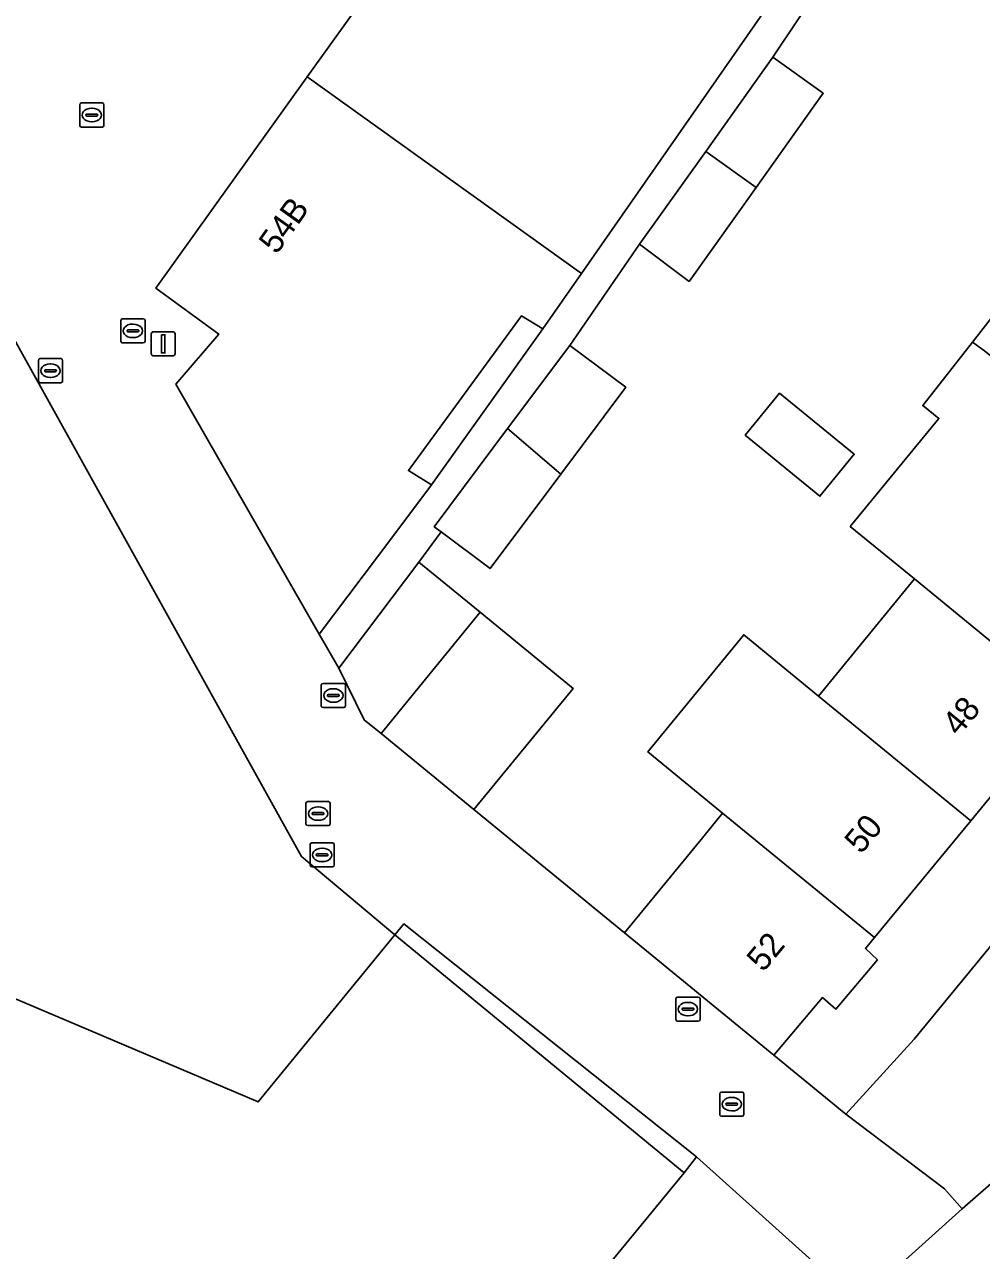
# Model space of a CAD drawing. Extents: x 161771 to 163125, y 382475 to 383179.
# Drawn here: x 162363.7 to 162403.3, y 382595.2 to 382646 of the extents above; entities that cross this region are included whole.
import ezdxf

# ---------------------------------------------------------------- set-up
doc = ezdxf.new("R2010")
doc.units = 0
for name, color, linetype in [('IMGEO_Erf', 7, 'Continuous'), ('IMGEO_Kolk', 7, 'Continuous'), ('IMGEO_Lichtmast', 7, 'Continuous'), ('IMGEO_Muur', 7, 'Continuous'), ('IMGEO_Pand', 7, 'Continuous'), ('IMGEO_Pand_nummerreeks', 7, 'Continuous'), ('IMGEO_Rijbaan_lokaal_open', 7, 'Continuous'), ('IMGEO_Rioolput', 7, 'Continuous'), ('IMGEO_Voetpad_open', 7, 'Continuous')]:
    doc.layers.add(name, color=color, linetype=linetype)

msp = doc.modelspace()

# ---------------------------------------------------------------- linework, layer by layer
at = {"layer": 'IMGEO_Erf'}
for points in [[(162400.026, 382652.594), (162394.693, 382644.6), (162396.781, 382643.109), (162394.002, 382639.214), (162391.223, 382635.318), (162389.168, 382636.856), (162386.283, 382632.669), (162388.6, 382630.935), (162385.903, 382627.33), (162382.981, 382623.423), (162380.952, 382624.94), (162380.021, 382623.695), (162382.566, 382621.611), (162386.413, 382618.462), (162382.303, 382613.442), (162388.547, 382608.33), (162391.715, 382612.199), (162392.611, 382613.294), (162389.517, 382615.828), (162393.487, 382620.679), (162396.582, 382618.144), (162400.552, 382622.994), (162397.899, 382625.166), (162401.566, 382629.645), (162400.9, 382630.171), (162402.963, 382632.807), (162404.822, 382635.183)], [(162406.871, 382617.818), (162402.886, 382612.981), (162398.9, 382608.143), (162398.524, 382607.687), (162399.022, 382607.215), (162397.302, 382605.178), (162396.744, 382605.652), (162394.737, 382603.262), (162397.717, 382600.824), (162400.55, 382603.937), (162412.885, 382618.959)]]:
    msp.add_lwpolyline(points, dxfattribs=at)
for points in [[(162356.474, 382645.131), (162355.836, 382644.864), (162351.387, 382642.583), (162322.08, 382627.559), (162320.518, 382630.266), (162318.547, 382629.128), (162316.196, 382633.711), (162310.889, 382630.932), (162315.613, 382628.905), (162324.013, 382625.299), (162322.929, 382622.738), (162373.376, 382601.335), (162375.863, 382604.377), (162379.028, 382608.247), (162375.169, 382611.496)], [(162385.162, 382633.349), (162384.286, 382633.894), (162379.594, 382627.484), (162380.551, 382626.89)], [(162398.059, 382628.159), (162396.638, 382626.422), (162393.548, 382628.952), (162394.969, 382630.688)]]:
    msp.add_lwpolyline(points, close=True, dxfattribs=at)
at = {"layer": 'IMGEO_Kolk'}
for p, q in [((162365.982, 382641.782), (162365.982, 382642.634)), ((162366.057, 382642.708), (162366.909, 382642.708)), ((162366.47, 382642.488), (162366.495, 382642.488)), ((162366.983, 382642.634), (162366.983, 382641.782)), ((162366.241, 382642.202), (162366.241, 382642.214)), ((162366.679, 382642.165), (162366.281, 382642.165)), ((162366.284, 382642.251), (162366.682, 382642.251)), ((162366.493, 382641.928), (162366.468, 382641.928)), ((162366.725, 382642.214), (162366.725, 382642.202)), ((162366.909, 382641.708), (162366.057, 382641.708)), ((162367.685, 382632.844), (162367.685, 382633.696)), ((162367.76, 382633.77), (162368.612, 382633.77)), ((162368.686, 382633.696), (162368.686, 382632.844)), ((162367.944, 382633.264), (162367.944, 382633.276)), ((162368.382, 382633.227), (162367.984, 382633.227)), ((162367.987, 382633.313), (162368.385, 382633.313)), ((162368.173, 382633.55), (162368.198, 382633.55)), ((162368.428, 382633.276), (162368.428, 382633.264)), ((162368.612, 382632.77), (162367.76, 382632.77)), ((162368.196, 382632.99), (162368.171, 382632.99)), ((162364.271, 382631.192), (162364.271, 382632.044)), ((162364.346, 382632.118), (162365.198, 382632.118)), ((162364.573, 382631.661), (162364.971, 382631.661)), ((162364.759, 382631.898), (162364.784, 382631.898)), ((162365.272, 382632.044), (162365.272, 382631.192)), ((162364.53, 382631.612), (162364.53, 382631.624)), ((162364.968, 382631.575), (162364.57, 382631.575)), ((162364.782, 382631.338), (162364.757, 382631.338)), ((162365.014, 382631.624), (162365.014, 382631.612)), ((162365.198, 382631.118), (162364.346, 382631.118)), ((162375.987, 382617.74), (162375.987, 382618.592)), ((162376.062, 382618.666), (162376.914, 382618.666)), ((162376.988, 382618.592), (162376.988, 382617.74)), ((162376.246, 382618.16), (162376.246, 382618.172)), ((162376.684, 382618.123), (162376.286, 382618.123)), ((162376.289, 382618.209), (162376.687, 382618.209)), ((162376.475, 382618.446), (162376.5, 382618.446)), ((162376.73, 382618.172), (162376.73, 382618.16)), ((162376.914, 382617.666), (162376.062, 382617.666)), ((162376.498, 382617.886), (162376.473, 382617.886)), ((162375.521, 382611.137), (162375.521, 382611.989)), ((162375.596, 382612.063), (162376.448, 382612.063)), ((162376.522, 382611.989), (162376.522, 382611.137)), ((162375.78, 382611.557), (162375.78, 382611.569)), ((162376.218, 382611.52), (162375.82, 382611.52)), ((162375.823, 382611.606), (162376.221, 382611.606)), ((162376.009, 382611.843), (162376.034, 382611.843)), ((162376.264, 382611.569), (162376.264, 382611.557)), ((162376.448, 382611.063), (162375.596, 382611.063)), ((162376.032, 382611.283), (162376.007, 382611.283)), ((162390.672, 382604.749), (162390.672, 382605.601)), ((162390.747, 382605.675), (162391.599, 382605.675)), ((162391.16, 382605.455), (162391.185, 382605.455)), ((162391.673, 382605.601), (162391.673, 382604.749)), ((162390.931, 382605.169), (162390.931, 382605.181)), ((162391.369, 382605.132), (162390.971, 382605.132)), ((162390.974, 382605.218), (162391.372, 382605.218)), ((162391.183, 382604.895), (162391.158, 382604.895)), ((162391.415, 382605.181), (162391.415, 382605.169)), ((162391.599, 382604.675), (162390.747, 382604.675))]:
    msp.add_line(p, q, dxfattribs=at)
for points in [[(162365.982, 382641.782), (162365.982, 382642.634)], [(162366.057, 382642.708), (162366.909, 382642.708)], [(162366.983, 382642.634), (162366.983, 382641.782)], [(162366.909, 382641.708), (162366.057, 382641.708)], [(162367.685, 382632.844), (162367.685, 382633.696)], [(162367.76, 382633.77), (162368.612, 382633.77)], [(162368.686, 382633.696), (162368.686, 382632.844)], [(162368.612, 382632.77), (162367.76, 382632.77)], [(162364.271, 382631.192), (162364.271, 382632.044)], [(162364.346, 382632.118), (162365.198, 382632.118)], [(162365.272, 382632.044), (162365.272, 382631.192)], [(162365.198, 382631.118), (162364.346, 382631.118)], [(162375.987, 382617.74), (162375.987, 382618.592)], [(162376.062, 382618.666), (162376.914, 382618.666)], [(162376.988, 382618.592), (162376.988, 382617.74)], [(162376.914, 382617.666), (162376.062, 382617.666)], [(162375.521, 382611.137), (162375.521, 382611.989)], [(162375.596, 382612.063), (162376.448, 382612.063)], [(162376.522, 382611.989), (162376.522, 382611.137)], [(162376.448, 382611.063), (162375.596, 382611.063)], [(162390.672, 382604.749), (162390.672, 382605.601)], [(162390.747, 382605.675), (162391.599, 382605.675)], [(162391.673, 382605.601), (162391.673, 382604.749)], [(162391.599, 382604.675), (162390.747, 382604.675)]]:
    msp.add_lwpolyline(points, dxfattribs=at)
for centre, radius, start, end in [((162366.059, 382642.632), 0.0765, 91.552, 178.448), ((162366.059, 382642.632), 0.0765, 91.552, 178.448), ((162366.907, 382642.632), 0.0765, 1.552, 88.448), ((162366.907, 382642.632), 0.0765, 1.552, 88.448), ((162366.281, 382642.211), 0.0403, 85.8775, 175.7526), ((162366.278, 382642.201), 0.0366, 178.938, 274.7102), ((162366.682, 382642.208), 0.043, 264.8664, 352.4533), ((162366.686, 382642.213), 0.0386, 1.7309, 96.639), ((162366.059, 382641.784), 0.0765, 181.552, 268.448), ((162366.059, 382641.784), 0.0765, 181.552, 268.448), ((162366.907, 382641.784), 0.0765, 271.552, 358.448), ((162366.907, 382641.784), 0.0765, 271.552, 358.448), ((162367.762, 382633.694), 0.0765, 91.552, 178.448), ((162367.762, 382633.694), 0.0765, 91.552, 178.448), ((162368.61, 382633.694), 0.0765, 1.552, 88.448), ((162368.61, 382633.694), 0.0765, 1.552, 88.448), ((162367.984, 382633.273), 0.0403, 85.8775, 175.7526), ((162367.981, 382633.263), 0.0366, 178.938, 274.7102), ((162368.385, 382633.27), 0.043, 264.8664, 352.4533), ((162368.389, 382633.275), 0.0386, 1.7309, 96.639), ((162367.762, 382632.846), 0.0765, 181.552, 268.448), ((162367.762, 382632.846), 0.0765, 181.552, 268.448), ((162368.61, 382632.846), 0.0765, 271.552, 358.448), ((162368.61, 382632.846), 0.0765, 271.552, 358.448), ((162364.348, 382632.042), 0.0765, 91.552, 178.448), ((162364.348, 382632.042), 0.0765, 91.552, 178.448), ((162364.57, 382631.621), 0.0403, 85.8775, 175.7526), ((162364.975, 382631.623), 0.0386, 1.7309, 96.639), ((162365.196, 382632.042), 0.0765, 1.552, 88.448), ((162365.196, 382632.042), 0.0765, 1.552, 88.448), ((162364.348, 382631.194), 0.0765, 181.552, 268.448), ((162364.348, 382631.194), 0.0765, 181.552, 268.448), ((162364.567, 382631.611), 0.0366, 178.938, 274.7102), ((162364.971, 382631.618), 0.043, 264.8664, 352.4533), ((162365.196, 382631.194), 0.0765, 271.552, 358.448), ((162365.196, 382631.194), 0.0765, 271.552, 358.448), ((162376.064, 382618.59), 0.0765, 91.552, 178.448), ((162376.064, 382618.59), 0.0765, 91.552, 178.448), ((162376.912, 382618.59), 0.0765, 1.552, 88.448), ((162376.912, 382618.59), 0.0765, 1.552, 88.448), ((162376.286, 382618.169), 0.0403, 85.8775, 175.7526), ((162376.283, 382618.159), 0.0366, 178.938, 274.7102), ((162376.687, 382618.166), 0.043, 264.8664, 352.4533), ((162376.691, 382618.171), 0.0386, 1.7309, 96.639), ((162376.064, 382617.742), 0.0765, 181.552, 268.448), ((162376.064, 382617.742), 0.0765, 181.552, 268.448), ((162376.912, 382617.742), 0.0765, 271.552, 358.448), ((162376.912, 382617.742), 0.0765, 271.552, 358.448), ((162375.598, 382611.987), 0.0765, 91.552, 178.448), ((162375.598, 382611.987), 0.0765, 91.552, 178.448), ((162376.446, 382611.987), 0.0765, 1.552, 88.448), ((162376.446, 382611.987), 0.0765, 1.552, 88.448), ((162375.82, 382611.566), 0.0403, 85.8775, 175.7526), ((162375.817, 382611.556), 0.0366, 178.938, 274.7102), ((162376.221, 382611.563), 0.043, 264.8664, 352.4533), ((162376.225, 382611.568), 0.0386, 1.7309, 96.639), ((162375.598, 382611.139), 0.0765, 181.552, 268.448), ((162375.598, 382611.139), 0.0765, 181.552, 268.448), ((162376.446, 382611.139), 0.0765, 271.552, 358.448), ((162376.446, 382611.139), 0.0765, 271.552, 358.448), ((162390.749, 382605.599), 0.0765, 91.552, 178.448), ((162390.749, 382605.599), 0.0765, 91.552, 178.448), ((162391.597, 382605.599), 0.0765, 1.552, 88.448), ((162391.597, 382605.599), 0.0765, 1.552, 88.448), ((162390.749, 382604.751), 0.0765, 181.552, 268.448), ((162390.749, 382604.751), 0.0765, 181.552, 268.448), ((162390.971, 382605.178), 0.0403, 85.8775, 175.7526), ((162390.968, 382605.168), 0.0366, 178.938, 274.7102), ((162391.372, 382605.175), 0.043, 264.8664, 352.4533), ((162391.376, 382605.18), 0.0386, 1.7309, 96.639), ((162391.597, 382604.751), 0.0765, 271.552, 358.448), ((162391.597, 382604.751), 0.0765, 271.552, 358.448)]:
    msp.add_arc(centre, radius, start, end, dxfattribs=at)
for centre, major_axis, ratio, start_param, end_param in [((162366.469, 382642.208), (-0.387, 0.002), 0.722429, 4.712389, 7.853982), ((162366.494, 382642.208), (-0.39, 0.002), 0.717154, 1.570796, 4.712389), ((162368.172, 382633.27), (-0.387, 0.002), 0.722429, 4.712389, 7.853982), ((162368.197, 382633.27), (-0.39, 0.002), 0.717154, 1.570796, 4.712389), ((162364.758, 382631.618), (-0.387, 0.002), 0.722429, 4.712389, 7.853982), ((162364.783, 382631.618), (-0.39, 0.002), 0.717154, 1.570796, 4.712389), ((162376.474, 382618.166), (-0.387, 0.002), 0.722429, 4.712389, 7.853982), ((162376.499, 382618.166), (-0.39, 0.002), 0.717154, 1.570796, 4.712389), ((162376.008, 382611.563), (-0.387, 0.002), 0.722429, 4.712389, 7.853982), ((162376.033, 382611.563), (-0.39, 0.002), 0.717154, 1.570796, 4.712389), ((162391.159, 382605.175), (-0.387, 0.002), 0.722429, 4.712389, 7.853982), ((162391.184, 382605.175), (-0.39, 0.002), 0.717154, 1.570796, 4.712389)]:
    msp.add_ellipse(centre, major_axis=major_axis, ratio=ratio, start_param=start_param, end_param=end_param, dxfattribs=at)
at = {"layer": 'IMGEO_Lichtmast'}
for p, q in [((162369.042, 382633.231), (162369.832, 382633.231)), ((162369.832, 382633.231), (162369.042, 382633.231)), ((162368.942, 382632.331), (162368.942, 382633.131)), ((162368.942, 382633.131), (162368.942, 382632.331)), ((162369.932, 382633.131), (162369.932, 382632.331)), ((162369.932, 382632.331), (162369.932, 382633.131)), ((162369.832, 382632.231), (162369.042, 382632.231)), ((162369.042, 382632.231), (162369.832, 382632.231))]:
    msp.add_line(p, q, dxfattribs=at)
msp.add_lwpolyline([(162369.362, 382633.106), (162369.512, 382633.106), (162369.512, 382632.356), (162369.362, 382632.356), (162369.362, 382633.106)], dxfattribs=at)
for centre, start, end in [((162369.042, 382633.131), 90, 180), ((162369.042, 382633.131), 90, 180), ((162369.832, 382633.131), 0, 90), ((162369.832, 382633.131), 360, 90), ((162369.042, 382632.331), 180, 270), ((162369.042, 382632.331), 180, 270), ((162369.832, 382632.331), 270, 0), ((162369.832, 382632.331), 270, 0)]:
    msp.add_arc(centre, 0.1, start, end, dxfattribs=at)
at = {"layer": 'IMGEO_Muur'}
msp.add_lwpolyline([(162382.303, 382613.442), (162388.547, 382608.33)], dxfattribs=at)
at = {"layer": 'IMGEO_Pand'}
for points in [[(162395.631, 382648.374), (162391.162, 382651.154), (162383.916, 382655.658), (162375.4, 382643.786), (162386.758, 382635.639)], [(162396.781, 382643.109), (162394.693, 382644.6), (162391.913, 382640.704), (162394.002, 382639.214)], [(162386.758, 382635.639), (162375.4, 382643.786), (162369.127, 382635.04), (162371.743, 382633.137), (162369.966, 382631.066), (162375.897, 382620.708), (162378.905, 382624.703), (162380.551, 382626.89), (162379.594, 382627.484), (162384.286, 382633.894), (162385.162, 382633.349)], [(162394.002, 382639.214), (162391.913, 382640.704), (162389.168, 382636.856), (162391.223, 382635.318)], [(162418.168, 382633.046), (162411.575, 382637.532), (162411.033, 382637.885), (162409.839, 382638.691), (162408.719, 382639.447), (162405.499, 382634.676), (162404.822, 382635.183), (162402.963, 382632.807), (162403.454, 382632.444), (162407.997, 382628.803), (162409.635, 382631.012), (162411.812, 382629.572), (162414.551, 382627.759), (162416.324, 382630.315), (162416.874, 382629.921), (162418.357, 382632.114), (162417.808, 382632.518)], [(162385.903, 382627.33), (162388.6, 382630.935), (162386.283, 382632.669), (162383.704, 382629.221)], [(162400.552, 382622.994), (162406.871, 382617.818), (162407.293, 382618.33), (162407.849, 382617.796), (162409.532, 382619.984), (162408.993, 382620.427), (162410.931, 382622.789), (162408.349, 382624.937), (162406.358, 382626.593), (162407.997, 382628.803), (162403.454, 382632.444), (162402.963, 382632.807), (162400.9, 382630.171), (162401.566, 382629.645), (162397.899, 382625.166)], [(162396.638, 382626.422), (162398.059, 382628.159), (162394.969, 382630.688), (162393.548, 382628.952)], [(162385.903, 382627.33), (162383.704, 382629.221), (162380.664, 382625.156), (162380.952, 382624.94), (162382.981, 382623.423)], [(162382.566, 382621.611), (162380.021, 382623.695), (162376.707, 382619.293), (162377.769, 382617.155), (162378.464, 382616.586)], [(162400.552, 382622.994), (162396.582, 382618.144), (162402.886, 382612.981), (162406.871, 382617.818)], [(162382.566, 382621.611), (162378.464, 382616.586), (162382.303, 382613.442), (162386.413, 382618.462)], [(162398.9, 382608.143), (162402.886, 382612.981), (162396.582, 382618.144), (162393.487, 382620.679), (162389.517, 382615.828), (162392.611, 382613.294)], [(162398.9, 382608.143), (162392.611, 382613.294), (162391.715, 382612.199), (162388.547, 382608.33), (162394.737, 382603.262), (162396.744, 382605.652), (162397.302, 382605.178), (162399.022, 382607.215), (162398.524, 382607.687)]]:
    msp.add_lwpolyline(points, close=True, dxfattribs=at)
for points in [[(162379.028, 382608.247), (162375.863, 382604.377), (162373.376, 382601.335), (162322.929, 382622.738), (162322.058, 382620.699), (162320.101, 382616.097), (162313.172, 382599.641), (162368.466, 382576.233), (162368.518, 382576.348)], [(162373.796, 382577.669), (162373.915, 382577.575), (162391.016, 382598.4), (162379.028, 382608.247)]]:
    msp.add_lwpolyline(points, dxfattribs=at)
at = {"layer": 'IMGEO_Rijbaan_lokaal_open'}
for points in [[(162398.128, 382592.945), (162402.538, 382596.903), (162401.803, 382597.737), (162397.717, 382600.824), (162394.737, 382603.262), (162388.547, 382608.33), (162382.303, 382613.442), (162378.464, 382616.586), (162377.769, 382617.155), (162376.707, 382619.293), (162375.897, 382620.708), (162369.966, 382631.066), (162371.743, 382633.137), (162369.127, 382635.04), (162375.4, 382643.786), (162383.916, 382655.658), (162378.605, 382658.938), (162377.664, 382658.616), (162361.702, 382649.402)], [(162356.474, 382645.131), (162375.169, 382611.496), (162379.028, 382608.247), (162379.408, 382608.712), (162391.524, 382599.061), (162397.408, 382593.766)], [(162437.466, 382641.817), (162433.213, 382635.583), (162426.587, 382626.258), (162423.207, 382621.752), (162416.618, 382612.746), (162409.905, 382604.413), (162406.248, 382600.285), (162405.935, 382599.931), (162403.952, 382598.14), (162402.538, 382596.903), (162398.128, 382592.945)]]:
    msp.add_lwpolyline(points, dxfattribs=at)
at = {"layer": 'IMGEO_Rioolput'}
for p, q in [((162375.353, 382612.85), (162375.353, 382613.702)), ((162375.428, 382613.776), (162376.28, 382613.776)), ((162375.841, 382613.556), (162375.866, 382613.556)), ((162376.354, 382613.702), (162376.354, 382612.85)), ((162375.612, 382613.27), (162375.612, 382613.282)), ((162376.05, 382613.233), (162375.652, 382613.233)), ((162375.655, 382613.319), (162376.053, 382613.319)), ((162375.864, 382612.996), (162375.839, 382612.996)), ((162376.096, 382613.282), (162376.096, 382613.27)), ((162376.28, 382612.776), (162375.428, 382612.776)), ((162392.563, 382601.739), (162393.415, 382601.739)), ((162392.488, 382600.813), (162392.488, 382601.665)), ((162392.747, 382601.233), (162392.747, 382601.245)), ((162393.185, 382601.196), (162392.787, 382601.196)), ((162392.79, 382601.282), (162393.188, 382601.282)), ((162392.976, 382601.519), (162393.001, 382601.519)), ((162393.231, 382601.245), (162393.231, 382601.233)), ((162393.489, 382601.665), (162393.489, 382600.813)), ((162393.415, 382600.739), (162392.563, 382600.739)), ((162392.999, 382600.959), (162392.974, 382600.959))]:
    msp.add_line(p, q, dxfattribs=at)
for points in [[(162375.353, 382612.85), (162375.353, 382613.702)], [(162375.428, 382613.776), (162376.28, 382613.776)], [(162376.354, 382613.702), (162376.354, 382612.85)], [(162376.28, 382612.776), (162375.428, 382612.776)], [(162392.563, 382601.739), (162393.415, 382601.739)], [(162392.488, 382600.813), (162392.488, 382601.665)], [(162393.489, 382601.665), (162393.489, 382600.813)], [(162393.415, 382600.739), (162392.563, 382600.739)]]:
    msp.add_lwpolyline(points, dxfattribs=at)
for centre, radius, start, end in [((162375.43, 382613.7), 0.0765, 91.552, 178.448), ((162375.43, 382613.7), 0.0765, 91.552, 178.448), ((162376.278, 382613.7), 0.0765, 1.552, 88.448), ((162376.278, 382613.7), 0.0765, 1.552, 88.448), ((162375.652, 382613.279), 0.0403, 85.8775, 175.7526), ((162375.649, 382613.269), 0.0366, 178.938, 274.7102), ((162376.053, 382613.276), 0.043, 264.8664, 352.4533), ((162376.057, 382613.281), 0.0386, 1.7309, 96.639), ((162375.43, 382612.852), 0.0765, 181.552, 268.448), ((162375.43, 382612.852), 0.0765, 181.552, 268.448), ((162376.278, 382612.852), 0.0765, 271.552, 358.448), ((162376.278, 382612.852), 0.0765, 271.552, 358.448), ((162392.565, 382601.663), 0.0765, 91.552, 178.448), ((162392.565, 382601.663), 0.0765, 91.552, 178.448), ((162393.413, 382601.663), 0.0765, 1.552, 88.448), ((162393.413, 382601.663), 0.0765, 1.552, 88.448), ((162392.787, 382601.242), 0.0403, 85.8775, 175.7526), ((162392.784, 382601.232), 0.0366, 178.938, 274.7102), ((162393.188, 382601.239), 0.043, 264.8664, 352.4533), ((162393.192, 382601.244), 0.0386, 1.7309, 96.639), ((162392.565, 382600.815), 0.0765, 181.552, 268.448), ((162392.565, 382600.815), 0.0765, 181.552, 268.448), ((162393.413, 382600.815), 0.0765, 271.552, 358.448), ((162393.413, 382600.815), 0.0765, 271.552, 358.448)]:
    msp.add_arc(centre, radius, start, end, dxfattribs=at)
for centre, major_axis, ratio, start_param, end_param in [((162375.84, 382613.276), (-0.387, 0.002), 0.722429, 4.712389, 7.853982), ((162375.865, 382613.276), (-0.39, 0.002), 0.717154, 1.570796, 4.712389), ((162392.975, 382601.239), (-0.387, 0.002), 0.722429, 4.712389, 7.853982), ((162393, 382601.239), (-0.39, 0.002), 0.717154, 1.570796, 4.712389)]:
    msp.add_ellipse(centre, major_axis=major_axis, ratio=ratio, start_param=start_param, end_param=end_param, dxfattribs=at)
at = {"layer": 'IMGEO_Voetpad_open'}
for points in [[(162483.186, 382760.323), (162482.438, 382760.49), (162481.155, 382756.282), (162479.277, 382750), (162475.552, 382737.539), (162469.715, 382720.652), (162462.007, 382700.842), (162457.539, 382690.752), (162451.64, 382678.977), (162443.703, 382664.454), (162438.387, 382655.596), (162432.385, 382646.085), (162421.193, 382630.033), (162412.885, 382618.959), (162400.55, 382603.937), (162397.717, 382600.824), (162401.803, 382597.737), (162402.538, 382596.903), (162403.952, 382598.14), (162405.935, 382599.931), (162406.248, 382600.285)], [(162415.558, 382679.821), (162395.908, 382648.202), (162395.631, 382648.374), (162386.758, 382635.639), (162385.162, 382633.349), (162380.551, 382626.89), (162378.905, 382624.703), (162375.897, 382620.708), (162376.707, 382619.293), (162380.021, 382623.695), (162380.952, 382624.94), (162380.664, 382625.156), (162383.704, 382629.221), (162386.283, 382632.669), (162389.168, 382636.856), (162391.913, 382640.704), (162394.693, 382644.6), (162400.026, 382652.594), (162419.717, 382683.993)], [(162398.128, 382592.945), (162397.408, 382593.766), (162391.524, 382599.061), (162391.016, 382598.4), (162373.915, 382577.575), (162369.783, 382572.369), (162370.59, 382572.077), (162371.879, 382571.676), (162372.384, 382571.512)]]:
    msp.add_lwpolyline(points, dxfattribs=at)
msp.add_lwpolyline([(162379.408, 382608.712), (162379.028, 382608.247), (162391.016, 382598.4), (162391.524, 382599.061)], close=True, dxfattribs=at)

# ---------------------------------------------------------------- texts
at = {"layer": 'IMGEO_Pand_nummerreeks'}
for s, rotation, p in [('54B', 54.3503, (162374.138, 382636.399)), ('48', 50.3306, (162402.393, 382616.442)), ('50', 50.3306, (162398.345, 382611.56)), ('52', 50.3306, (162394.293, 382606.673))]:
    msp.add_text(s, height=1, rotation=rotation, dxfattribs=at).set_placement(p)

doc.saveas('drawing.dxf')
